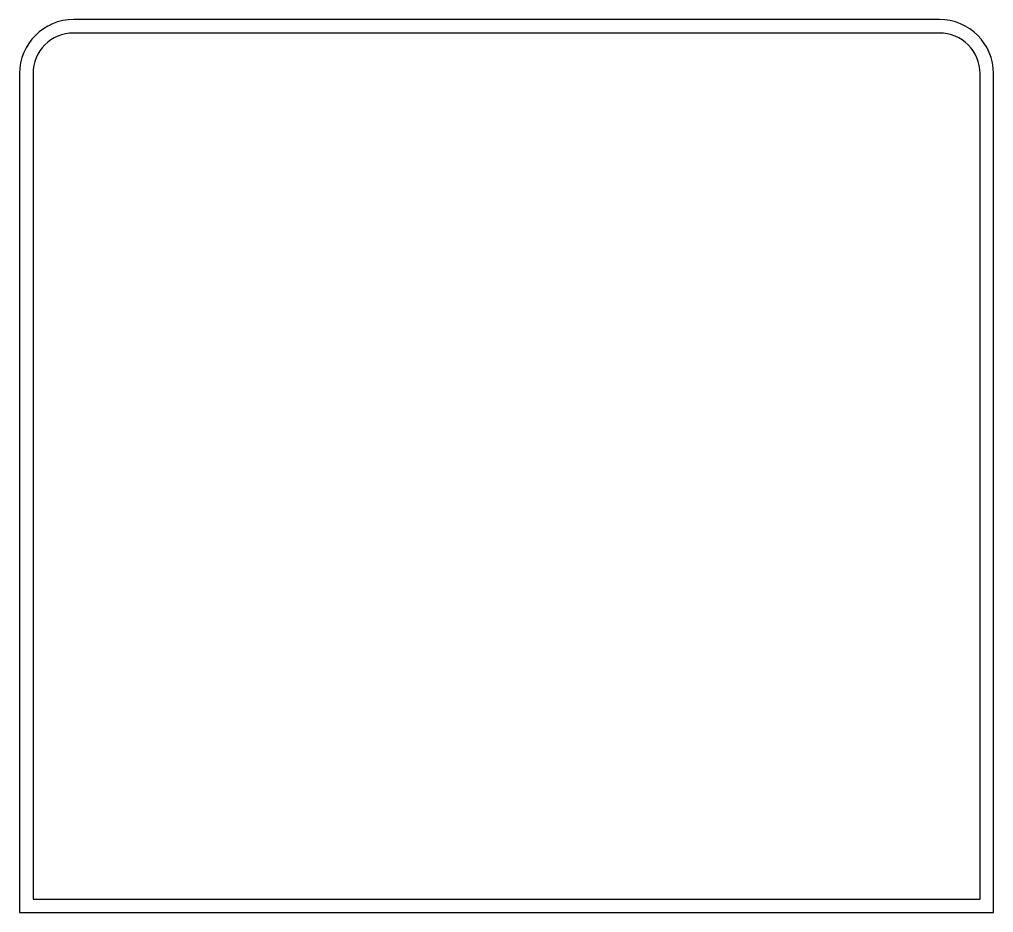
# Model space of a CAD drawing. Extents: x 10268197 to 10269179, y 2141503 to 2142677.
# Drawn here: x 10268360.11 to 10268378.11, y 2142023.07 to 2142039.57 of the extents above; entities that cross this region are included whole.
import ezdxf

# ---------------------------------------------------------------- set-up
doc = ezdxf.new("R2010")
doc.units = 0
doc.layers.add('GSOutline', color=7, linetype='Continuous')

msp = doc.modelspace()

# ---------------------------------------------------------------- linework, layer by layer
at = {"layer": 'GSOutline'}
for p, q in [((10268377.114, 2142039.569), (10268361.114, 2142039.569)), ((10268377.114, 2142039.319), (10268361.114, 2142039.319)), ((10268360.114, 2142038.569), (10268360.114, 2142023.069)), ((10268360.364, 2142038.569), (10268360.364, 2142023.319)), ((10268377.864, 2142023.319), (10268377.864, 2142038.569)), ((10268378.114, 2142023.069), (10268378.114, 2142038.569)), ((10268360.364, 2142023.319), (10268377.864, 2142023.319)), ((10268360.114, 2142023.069), (10268378.114, 2142023.069))]:
    msp.add_line(p, q, dxfattribs=at)
for centre, radius, start, end in [((10268361.114, 2142038.569), 1, 90, 180), ((10268377.114, 2142038.569), 1, 0, 90), ((10268361.114, 2142038.569), 0.75, 90, 180), ((10268377.114, 2142038.569), 0.75, 0, 90)]:
    msp.add_arc(centre, radius, start, end, dxfattribs=at)

doc.saveas('drawing.dxf')
